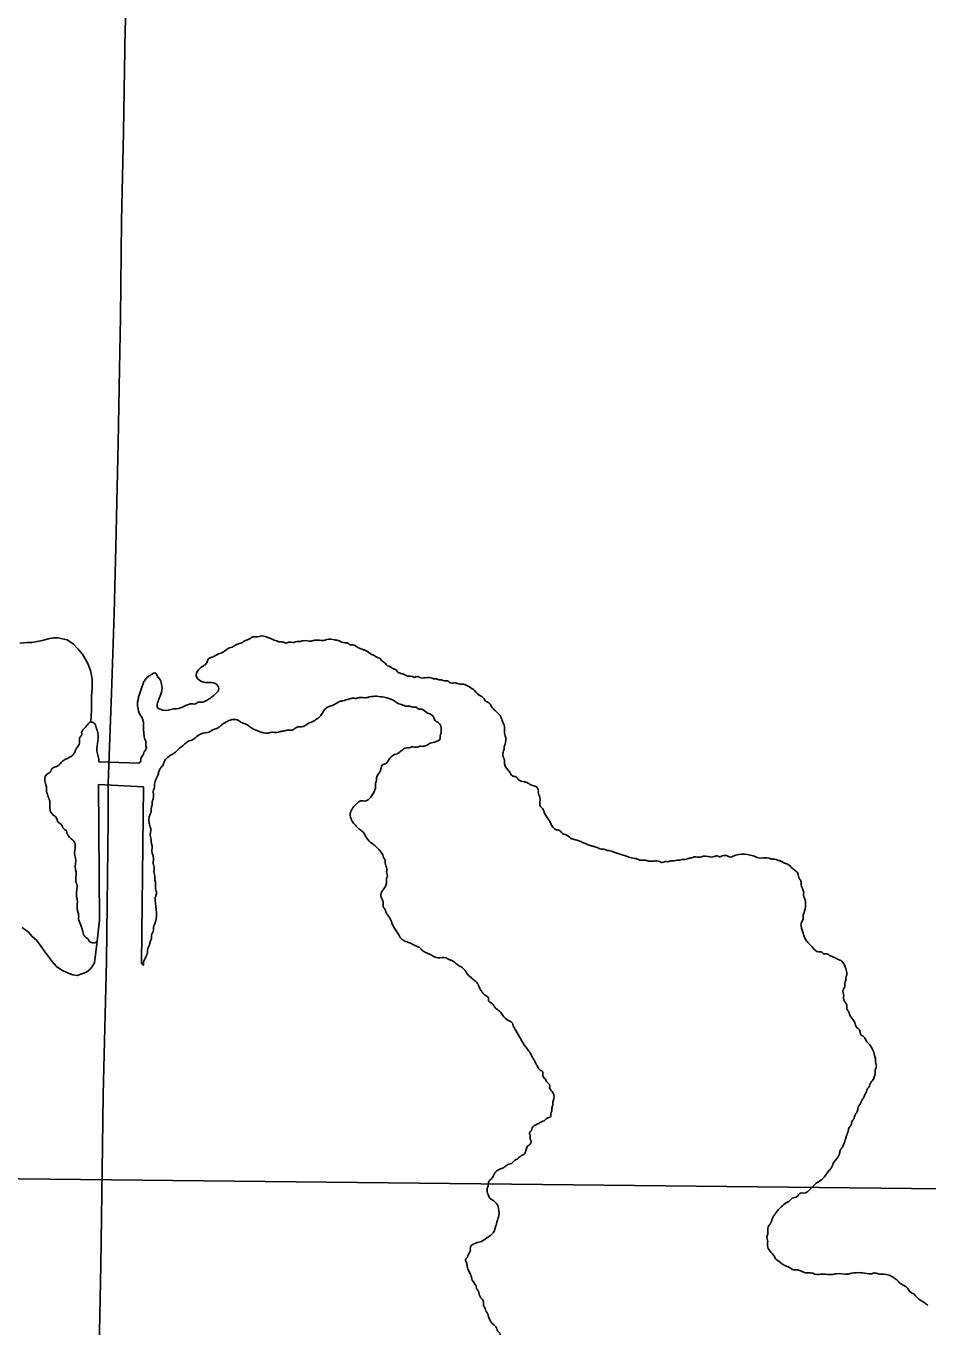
# Model space of a CAD drawing. Extents: x 2.4 to 73.1, y 4.5 to 25.6.
# Drawn here: x 33.2315 to 33.4208, y 20.0585 to 20.3317 of the extents above; entities that cross this region are included whole.
import ezdxf

# ---------------------------------------------------------------- set-up
doc = ezdxf.new("R2010")
doc.units = 0
for name, color, linetype in [('GM_X_Minor_Lake', 7, 'Continuous'), ('GM_X_Minor_River', 7, 'Continuous'), ('GM_X_Section', 7, 'Continuous'), ('GM_X_Township_Road', 7, 'Continuous')]:
    doc.layers.add(name, color=color, linetype=linetype)

msp = doc.modelspace()

# ---------------------------------------------------------------- linework, layer by layer
at = {"layer": 'GM_X_Minor_Lake'}
for p, q in [((33.25513, 20.17695), (33.24677, 20.17718)), ((33.24687, 20.14396), (33.24665, 20.17243)), ((33.24665, 20.17243), (33.25614, 20.17198)), ((33.25614, 20.17198), (33.25573, 20.13484))]:
    msp.add_line(p, q, dxfattribs=at)
for points in [[(33.25622, 20.19411), (33.25557, 20.19225), (33.25522, 20.19122), (33.25505, 20.19088), (33.25505, 20.19053), (33.25488, 20.18984), (33.25488, 20.18967), (33.25488, 20.1895), (33.25488, 20.18933), (33.25488, 20.18898), (33.25505, 20.18795), (33.25523, 20.18744), (33.2554, 20.18709), (33.25574, 20.18658), (33.25591, 20.18623), (33.25609, 20.18554), (33.25609, 20.1852), (33.25609, 20.18468), (33.25609, 20.184), (33.25626, 20.18245), (33.25643, 20.18193), (33.25661, 20.18159), (33.25661, 20.18124), (33.25661, 20.1809), (33.25661, 20.18055), (33.25678, 20.18021), (33.25661, 20.17987), (33.25644, 20.17952), (33.25626, 20.17935), (33.25609, 20.17883), (33.25558, 20.17797), (33.25558, 20.17728), (33.25513, 20.17695)], [(33.24637, 20.13953), (33.24687, 20.14396)]]:
    msp.add_lwpolyline(points, dxfattribs=at)
for points in [[(33.28411, 20.20259), (33.28355, 20.20279), (33.28129, 20.20362), (33.28072, 20.20363), (33.28014, 20.20346), (33.27938, 20.20348), (33.27881, 20.2033), (33.27823, 20.20294), (33.27765, 20.20276), (33.27707, 20.2024), (33.2763, 20.20204), (33.27534, 20.20169), (33.27476, 20.20132), (33.27419, 20.20115), (33.27245, 20.20006), (33.27188, 20.19988), (33.27053, 20.19916), (33.26995, 20.19898), (33.26956, 20.19842), (33.26916, 20.19767), (33.26858, 20.19731), (33.26741, 20.1962), (33.26719, 20.19526), (33.26831, 20.19409), (33.26925, 20.19387), (33.27039, 20.19384), (33.27152, 20.19343), (33.27187, 20.19228), (33.27148, 20.19172), (33.27089, 20.19116), (33.26992, 20.19043), (33.26934, 20.19006), (33.26819, 20.18972), (33.26762, 20.18973), (33.26704, 20.18937), (33.26647, 20.18938), (33.26303, 20.18834), (33.26246, 20.18835), (33.26188, 20.18818), (33.2596, 20.18824), (33.25904, 20.18863), (33.25907, 20.18958), (33.25927, 20.19015), (33.25989, 20.19184), (33.25993, 20.19355), (33.25975, 20.19413), (33.25902, 20.19529), (33.25847, 20.19587), (33.2575, 20.19533), (33.25692, 20.19497), (33.25633, 20.19422), (33.25622, 20.19411)], [(33.34577, 20.16117), (33.34465, 20.16196), (33.34409, 20.16217), (33.34353, 20.16275), (33.34278, 20.16296), (33.34167, 20.16413), (33.34131, 20.1649), (33.34021, 20.16664), (33.34003, 20.16722), (33.33948, 20.16781), (33.33931, 20.16857), (33.33934, 20.16971), (33.33899, 20.17086), (33.339, 20.17143), (33.33788, 20.17222), (33.33732, 20.17243), (33.33676, 20.17282), (33.336, 20.17303), (33.33487, 20.17344), (33.33432, 20.17403), (33.33356, 20.17424), (33.33301, 20.17502), (33.33192, 20.17676), (33.33193, 20.17733), (33.33158, 20.17848), (33.3316, 20.17924), (33.3318, 20.1798), (33.33182, 20.18037), (33.33202, 20.18094), (33.33207, 20.18265), (33.33189, 20.18322), (33.33193, 20.18455), (33.33175, 20.18513), (33.33139, 20.1859), (33.33122, 20.18647), (33.33085, 20.18705), (33.32919, 20.18881), (33.32864, 20.18958), (33.32789, 20.18999), (33.32752, 20.19057), (33.3264, 20.19136), (33.32566, 20.19214), (33.32454, 20.19293), (33.32285, 20.19355), (33.32227, 20.19356), (33.32171, 20.19377), (33.32057, 20.1938), (33.32001, 20.19419), (33.31925, 20.19421), (33.31869, 20.19442), (33.31812, 20.19443), (33.31755, 20.19464), (33.31698, 20.19466), (33.31642, 20.19486), (33.31414, 20.19492), (33.31357, 20.19513), (33.313, 20.19495), (33.31243, 20.19516), (33.31186, 20.19518), (33.31073, 20.19559), (33.31017, 20.19579), (33.3096, 20.196), (33.30905, 20.19658), (33.30848, 20.19679), (33.30792, 20.19718), (33.30736, 20.19739), (33.3068, 20.19798), (33.30624, 20.19837), (33.30569, 20.19896), (33.30512, 20.19916), (33.30456, 20.19956), (33.304, 20.19976), (33.30288, 20.20055), (33.30231, 20.20076), (33.30175, 20.20097), (33.30118, 20.20117), (33.30062, 20.20157), (33.30006, 20.20177), (33.29949, 20.20179), (33.29893, 20.20218), (33.29836, 20.2022), (33.29723, 20.20261), (33.29628, 20.20283), (33.29457, 20.20287), (33.294, 20.2027), (33.29343, 20.20271), (33.2921, 20.20275), (33.29133, 20.20258), (33.28962, 20.20263), (33.28886, 20.20246), (33.28829, 20.20247), (33.28771, 20.2023), (33.28658, 20.20233), (33.286, 20.20216), (33.28544, 20.20236), (33.28468, 20.20238), (33.28411, 20.20259)], [(33.25759, 20.13962), (33.2578, 20.14019), (33.25781, 20.14076), (33.25822, 20.14189), (33.25823, 20.14246), (33.25844, 20.14302), (33.25857, 20.14815), (33.25858, 20.14872), (33.25879, 20.14929), (33.25881, 20.15005), (33.25863, 20.15062), (33.25866, 20.15176), (33.25849, 20.15253), (33.25851, 20.15329), (33.25834, 20.15386), (33.25837, 20.155), (33.25819, 20.15558), (33.25823, 20.15691), (33.25788, 20.15844), (33.25791, 20.15958), (33.25774, 20.16034), (33.25776, 20.16091), (33.25758, 20.16149), (33.25763, 20.1632), (33.25745, 20.16377), (33.25751, 20.16624), (33.25772, 20.16681), (33.25773, 20.16738), (33.25794, 20.16813), (33.25796, 20.16889), (33.25817, 20.16946), (33.25822, 20.17136), (33.25842, 20.17192), (33.25844, 20.17249), (33.25925, 20.17475), (33.25946, 20.1755), (33.25986, 20.17606), (33.26025, 20.17662), (33.26046, 20.17719), (33.26221, 20.17885), (33.26299, 20.1794), (33.26377, 20.18014), (33.26454, 20.18069), (33.26512, 20.18124), (33.2657, 20.18161), (33.26628, 20.18178), (33.26686, 20.18215), (33.26783, 20.18288), (33.26955, 20.1834), (33.27013, 20.18358), (33.27071, 20.18394), (33.27128, 20.18412), (33.27264, 20.18503), (33.27379, 20.18576), (33.27494, 20.18611), (33.27551, 20.18609), (33.27608, 20.18589), (33.27664, 20.18549), (33.27777, 20.18508), (33.27833, 20.18468), (33.27889, 20.18429), (33.28171, 20.18326), (33.28228, 20.18325), (33.28305, 20.18341), (33.28419, 20.18338), (33.28476, 20.18356), (33.28572, 20.18372), (33.28648, 20.18389), (33.28724, 20.18387), (33.28821, 20.18442), (33.28878, 20.18459), (33.28935, 20.18457), (33.28992, 20.18475), (33.29108, 20.18548), (33.29166, 20.18565), (33.29224, 20.18602), (33.29301, 20.18657), (33.2942, 20.18824), (33.29497, 20.18879), (33.29555, 20.18897), (33.29632, 20.18933), (33.29728, 20.18987), (33.29804, 20.19004), (33.29919, 20.19039), (33.29996, 20.19056), (33.30072, 20.19054), (33.30148, 20.19071), (33.30281, 20.19067), (33.30358, 20.19084), (33.30662, 20.19076), (33.30888, 20.18993), (33.30944, 20.18954), (33.31057, 20.18913), (33.31113, 20.18892), (33.3117, 20.18891), (33.31265, 20.18869), (33.31341, 20.18867)], [(33.31341, 20.18867), (33.31397, 20.18827), (33.31454, 20.18826), (33.31566, 20.18747), (33.31622, 20.18726), (33.31697, 20.18667), (33.31733, 20.1859), (33.31789, 20.18551), (33.31844, 20.18492), (33.31862, 20.18434), (33.3186, 20.18378), (33.31859, 20.1832), (33.31838, 20.18264), (33.31837, 20.18207), (33.31721, 20.18134), (33.31606, 20.18099), (33.31548, 20.18063), (33.31471, 20.18046), (33.31414, 20.18047), (33.31357, 20.1803), (33.31243, 20.18033), (33.31186, 20.18016), (33.31129, 20.18017), (33.31013, 20.17944), (33.30935, 20.1789), (33.30878, 20.17872), (33.30761, 20.17761), (33.30702, 20.17687), (33.30625, 20.17651), (33.30584, 20.17538), (33.30504, 20.17388), (33.30503, 20.17331), (33.30482, 20.17274), (33.30481, 20.17217), (33.30479, 20.1716), (33.30459, 20.17104), (33.30341, 20.16936), (33.30283, 20.169), (33.30169, 20.16903), (33.30111, 20.16866), (33.30052, 20.16811), (33.29973, 20.16699), (33.29953, 20.16643), (33.29951, 20.16586), (33.29969, 20.16528), (33.30023, 20.16431), (33.30079, 20.16373), (33.30134, 20.16314), (33.3019, 20.16275), (33.303, 20.1612), (33.30411, 20.16003), (33.30467, 20.15963), (33.30578, 20.15846), (33.30633, 20.15768), (33.30651, 20.15711), (33.30688, 20.15653), (33.30686, 20.15596), (33.30721, 20.15481), (33.30719, 20.15386), (33.30736, 20.15328), (33.30716, 20.15272), (33.30714, 20.15215), (33.30653, 20.15045), (33.30613, 20.1499), (33.30593, 20.14933), (33.30628, 20.14818), (33.30645, 20.14741), (33.30644, 20.14684), (33.3068, 20.14626), (33.30698, 20.14569), (33.30734, 20.14511), (33.30807, 20.14395), (33.30825, 20.14337), (33.30861, 20.1426), (33.3097, 20.14086), (33.31044, 20.13989), (33.31119, 20.13949), (33.31175, 20.13929), (33.31269, 20.13888), (33.31344, 20.13848), (33.31401, 20.13827), (33.31456, 20.13769), (33.31512, 20.13729), (33.31606, 20.13689), (33.31681, 20.13649), (33.31794, 20.13607), (33.31965, 20.13603), (33.3204, 20.13563), (33.32097, 20.13542), (33.32153, 20.13502), (33.32227, 20.13443), (33.32302, 20.13403), (33.32358, 20.13345), (33.32394, 20.13287), (33.32487, 20.13189), (33.32561, 20.1313), (33.32635, 20.13052)], [(33.24677, 20.17718), (33.24661, 20.17833), (33.24644, 20.1789), (33.24655, 20.18327), (33.2462, 20.18442), (33.24602, 20.185), (33.24509, 20.18559), (33.24392, 20.18449), (33.24313, 20.18336), (33.24312, 20.1828), (33.24272, 20.18224), (33.2427, 20.18148), (33.24229, 20.18035), (33.2419, 20.17979), (33.24169, 20.17922), (33.2413, 20.17866), (33.24052, 20.17811), (33.23975, 20.17775), (33.23917, 20.17739), (33.23801, 20.17628), (33.23685, 20.17574), (33.23665, 20.17518), (33.23587, 20.17463), (33.23548, 20.17407), (33.23545, 20.17293), (33.23562, 20.17235)], [(33.23562, 20.17235), (33.23579, 20.17159), (33.23578, 20.17102), (33.23595, 20.17044), (33.23613, 20.16987), (33.23648, 20.16872), (33.23645, 20.16758), (33.23662, 20.16681), (33.23717, 20.16604), (33.23773, 20.16564), (33.23827, 20.16449), (33.23883, 20.16409), (33.23938, 20.16313), (33.23994, 20.16273), (33.24011, 20.16215), (33.24048, 20.16157), (33.24103, 20.16099), (33.24159, 20.1604), (33.24176, 20.15983), (33.2417, 20.15755), (33.24188, 20.15697), (33.24182, 20.15469), (33.24199, 20.15393), (33.24194, 20.15203), (33.24212, 20.15145), (33.24205, 20.14898), (33.24222, 20.14822), (33.24218, 20.14651), (33.24235, 20.14574), (33.24252, 20.14479), (33.2425, 20.14422), (33.24286, 20.14326), (33.24356, 20.14096), (33.24392, 20.14038), (33.24448, 20.13998), (33.24485, 20.1394), (33.24541, 20.1392), (33.24618, 20.13936), (33.24637, 20.13953)], [(33.40595, 20.12131), (33.40558, 20.12189), (33.40541, 20.12247), (33.40431, 20.12421), (33.40414, 20.12478), (33.40377, 20.12536), (33.40379, 20.12612), (33.40343, 20.1267), (33.40308, 20.12785), (33.40309, 20.12842), (33.40292, 20.129), (33.40333, 20.13013), (33.40334, 20.1307), (33.40355, 20.13126), (33.40356, 20.13183), (33.40376, 20.1324), (33.40378, 20.13297), (33.40343, 20.13412), (33.40307, 20.13489), (33.40251, 20.13547), (33.40157, 20.13588), (33.40082, 20.13628), (33.40026, 20.13649), (33.39951, 20.13689), (33.39894, 20.1369), (33.39838, 20.1373), (33.39781, 20.13731), (33.39669, 20.1381), (33.39558, 20.13927), (33.39503, 20.14005), (33.39467, 20.14101), (33.39415, 20.14274), (33.39416, 20.14331), (33.39456, 20.14406), (33.39458, 20.14482), (33.39479, 20.14557), (33.39487, 20.14861), (33.39469, 20.14918), (33.39471, 20.14975), (33.39418, 20.15148), (33.3942, 20.15205), (33.39383, 20.15263), (33.39348, 20.15378), (33.39293, 20.15437), (33.39218, 20.15496), (33.39163, 20.15554), (33.39069, 20.15595), (33.38994, 20.15635), (33.38918, 20.15656), (33.38862, 20.15677), (33.38805, 20.15678), (33.38748, 20.15699), (33.3852, 20.15705), (33.38464, 20.15725), (33.37989, 20.15738), (33.37931, 20.15721), (33.37875, 20.15742), (33.37761, 20.15745), (33.37703, 20.15727), (33.37647, 20.15748), (33.37589, 20.1573), (33.37362, 20.15737), (33.37304, 20.15719), (33.37171, 20.15723), (33.37114, 20.15705), (33.37037, 20.15688), (33.3698, 20.15671), (33.36923, 20.15673), (33.36865, 20.15655), (33.36808, 20.15657), (33.36751, 20.15639), (33.36694, 20.15641), (33.36617, 20.15624), (33.3656, 20.15625), (33.36503, 20.15608), (33.36446, 20.15629), (33.36218, 20.15635), (33.36143, 20.15656), (33.36086, 20.15657), (33.36029, 20.15659), (33.35972, 20.1568), (33.35859, 20.15702), (33.35746, 20.15743), (33.35671, 20.15764), (33.35614, 20.15784), (33.35539, 20.15805), (33.35426, 20.15847), (33.35331, 20.15868), (33.35275, 20.15889), (33.35218, 20.1589), (33.35105, 20.15931), (33.35029, 20.15952), (33.3486, 20.16014), (33.34766, 20.16055), (33.34709, 20.16075), (33.34634, 20.16096), (33.34577, 20.16117)], [(33.25573, 20.13484), (33.25613, 20.13453), (33.25614, 20.1351), (33.25635, 20.13566), (33.25675, 20.1366), (33.25696, 20.13717), (33.25697, 20.13774), (33.25718, 20.1383), (33.25738, 20.13887), (33.25759, 20.13962)], [(33.32635, 20.13052), (33.32689, 20.12936), (33.32726, 20.12879), (33.32782, 20.1282), (33.32856, 20.12761), (33.32855, 20.12704), (33.32929, 20.12645), (33.33003, 20.12548), (33.33059, 20.12508), (33.33262, 20.12293), (33.33356, 20.12234), (33.33373, 20.12176), (33.33428, 20.1208), (33.33537, 20.11887), (33.3361, 20.11771), (33.33665, 20.11693), (33.33738, 20.11596), (33.33774, 20.11519), (33.33811, 20.11461), (33.33847, 20.11384), (33.33883, 20.11326), (33.33939, 20.11248), (33.33995, 20.11209), (33.33993, 20.11133), (33.34048, 20.11055), (33.34084, 20.10997), (33.3414, 20.10939), (33.34138, 20.10882), (33.34211, 20.10766), (33.34229, 20.10708), (33.34227, 20.10651), (33.34206, 20.10576), (33.34205, 20.10519), (33.34184, 20.10443), (33.34182, 20.10386), (33.34162, 20.1033), (33.3416, 20.10273), (33.34083, 20.10237), (33.34025, 20.10181), (33.33968, 20.10164), (33.3391, 20.10127), (33.33833, 20.10092), (33.33774, 20.10036), (33.33754, 20.0998), (33.33714, 20.09924), (33.33732, 20.09866), (33.3373, 20.09809), (33.33748, 20.09752), (33.33727, 20.09695), (33.33669, 20.0964), (33.33608, 20.09489), (33.3355, 20.09453), (33.33453, 20.09379), (33.33395, 20.09343), (33.33337, 20.09288), (33.33279, 20.0927), (33.33221, 20.09234), (33.33163, 20.09197), (33.33048, 20.09143), (33.3299, 20.09088), (33.3295, 20.09013), (33.32891, 20.08939), (33.32851, 20.08883), (33.3285, 20.08826), (33.32829, 20.08769), (33.32827, 20.08693), (33.32845, 20.08636), (33.32881, 20.08559), (33.32937, 20.08519), (33.33011, 20.0846), (33.33048, 20.08402), (33.33065, 20.08344), (33.33061, 20.08154), (33.3304, 20.08098), (33.33019, 20.08004), (33.32998, 20.07947), (33.32977, 20.07872), (33.32918, 20.07797), (33.32821, 20.07724), (33.32705, 20.07651), (33.32591, 20.07616), (33.32514, 20.0758), (33.32474, 20.07524), (33.32473, 20.07467), (33.32432, 20.07373), (33.32412, 20.07317), (33.32372, 20.07261), (33.3239, 20.07203), (33.32407, 20.07127), (33.32424, 20.07069), (33.3246, 20.06992), (33.32496, 20.06896), (33.32513, 20.06839), (33.32586, 20.06723), (33.32604, 20.06665), (33.32641, 20.06607), (33.32658, 20.06549)], [(33.4208, 20.06311), (33.42024, 20.0635), (33.4193, 20.0641), (33.41856, 20.06469), (33.41782, 20.06547), (33.41707, 20.06587), (33.41652, 20.06665), (33.41484, 20.06783), (33.41428, 20.06842), (33.41372, 20.06882), (33.41146, 20.06964), (33.41032, 20.06967), (33.40957, 20.06988), (33.40899, 20.06971), (33.40842, 20.06972), (33.40481, 20.06982), (33.40405, 20.06965), (33.40158, 20.06972), (33.40062, 20.06955), (33.39873, 20.06961), (33.39702, 20.06965), (33.39645, 20.06986), (33.39512, 20.0699), (33.39343, 20.07051), (33.39267, 20.07053), (33.39154, 20.07113), (33.39098, 20.07134), (33.39023, 20.07174), (33.38948, 20.07233), (33.38892, 20.07273), (33.38856, 20.07331), (33.3871, 20.07563), (33.38713, 20.07677), (33.38695, 20.07734), (33.38716, 20.0781), (33.38719, 20.07924), (33.38739, 20.0798), (33.38779, 20.08036), (33.3882, 20.08149), (33.38859, 20.08205), (33.38899, 20.08261), (33.39113, 20.08464), (33.39171, 20.08501), (33.39229, 20.08556), (33.39287, 20.08574), (33.39345, 20.0861), (33.39403, 20.08666), (33.3946, 20.08664), (33.39634, 20.08773), (33.39693, 20.08829), (33.39751, 20.08884), (33.39809, 20.08921), (33.39926, 20.09031), (33.39965, 20.09087), (33.40024, 20.09162), (33.40064, 20.09218), (33.40084, 20.09274), (33.40203, 20.09442), (33.40223, 20.09499), (33.40244, 20.09574), (33.40283, 20.0963), (33.40324, 20.09724), (33.40344, 20.09781), (33.40365, 20.09856), (33.40406, 20.09969), (33.40427, 20.10044), (33.40467, 20.101), (33.40488, 20.10176), (33.40527, 20.10232), (33.40548, 20.10307), (33.40587, 20.10363), (33.40608, 20.10439), (33.40629, 20.10495), (33.40668, 20.10551), (33.40689, 20.10608), (33.40728, 20.10663), (33.40749, 20.1072), (33.40789, 20.10795), (33.40809, 20.10851), (33.40849, 20.10907), (33.40869, 20.10964), (33.40908, 20.1102), (33.4097, 20.11189), (33.40971, 20.11246), (33.40992, 20.11303), (33.40993, 20.1136), (33.40976, 20.11417), (33.40977, 20.11474), (33.4096, 20.11551), (33.40943, 20.11608), (33.40925, 20.11666), (33.40852, 20.11782), (33.40797, 20.1184), (33.40724, 20.11956), (33.40668, 20.11996), (33.40651, 20.12073), (33.40595, 20.12131)], [(33.32658, 20.06549), (33.32676, 20.06492), (33.32749, 20.06376), (33.32747, 20.06319), (33.32783, 20.06242), (33.32801, 20.06184), (33.32837, 20.06126), (33.32855, 20.06069), (33.32964, 20.05895), (33.3302, 20.05836), (33.33037, 20.05779), (33.33093, 20.0572), (33.3311, 20.05663), (33.33147, 20.05605), (33.33164, 20.05547), (33.33219, 20.05469), (33.33292, 20.05353), (33.33328, 20.05238), (33.33344, 20.05162), (33.33362, 20.05104), (33.33355, 20.04819), (33.33372, 20.04762), (33.33482, 20.04588), (33.33556, 20.04529), (33.33628, 20.04356), (33.33702, 20.04297), (33.3372, 20.04239), (33.33831, 20.04122), (33.33887, 20.04082), (33.33943, 20.04062), (33.33999, 20.04003), (33.34055, 20.03983), (33.3415, 20.03942), (33.34243, 20.03883), (33.34317, 20.03824), (33.34374, 20.03803), (33.34487, 20.03762), (33.34542, 20.03703), (33.34655, 20.03624), (33.3473, 20.03603), (33.34823, 20.03544), (33.3488, 20.03523), (33.34937, 20.03521), (33.35012, 20.035), (33.35146, 20.03516), (33.35222, 20.03514), (33.35279, 20.03531), (33.35336, 20.03529), (33.35394, 20.03547), (33.35509, 20.03582), (33.357, 20.03615), (33.35776, 20.03632), (33.35852, 20.03611), (33.35966, 20.03626), (33.36042, 20.03605), (33.36175, 20.03602), (33.3625, 20.03581), (33.36325, 20.0354), (33.36381, 20.03501), (33.36456, 20.0348), (33.36512, 20.0344), (33.36605, 20.03362), (33.36642, 20.03304), (33.36717, 20.03245), (33.36734, 20.03168), (33.36789, 20.0311), (33.36845, 20.0307), (33.3692, 20.03011), (33.36995, 20.02971), (33.37108, 20.0293), (33.3722, 20.02851), (33.37277, 20.02849), (33.37352, 20.02828), (33.37408, 20.02807), (33.37542, 20.02804), (33.37598, 20.02783), (33.37788, 20.02778), (33.37902, 20.02794), (33.38094, 20.02846), (33.38152, 20.02882), (33.38228, 20.02899), (33.38457, 20.02931), (33.38478, 20.02987), (33.38573, 20.03004), (33.38765, 20.03075), (33.38822, 20.03073), (33.3888, 20.03109), (33.39033, 20.03143), (33.39435, 20.03265), (33.39456, 20.03322), (33.39628, 20.03374), (33.39705, 20.03391), (33.40141, 20.03379), (33.40312, 20.03355), (33.40369, 20.03354), (33.40444, 20.03333), (33.40557, 20.03292)]]:
    msp.add_spline(points, degree=3, dxfattribs=at)
at = {"layer": 'GM_X_Minor_River'}
for points in [[(33.23018, 20.20211), (33.2317, 20.2023), (33.23266, 20.2023), (33.2338, 20.20248), (33.23494, 20.20267), (33.23608, 20.20305), (33.23722, 20.20324), (33.23817, 20.20323), (33.24007, 20.20285), (33.2414, 20.20189), (33.24235, 20.20094), (33.2433, 20.1998), (33.24387, 20.19884), (33.24444, 20.19789), (33.245, 20.19637), (33.24538, 20.19466), (33.24538, 20.19371), (33.24538, 20.19257), (33.24518, 20.19105), (33.24518, 20.18952), (33.24518, 20.188), (33.24509, 20.18559)], [(33.23065, 20.14242), (33.23198, 20.14147), (33.23274, 20.14052), (33.23368, 20.13975), (33.23463, 20.13842), (33.23539, 20.13728), (33.23615, 20.13632), (33.23691, 20.13537), (33.23786, 20.13423), (33.239, 20.13347), (33.24014, 20.13289), (33.24128, 20.13251), (33.24223, 20.13232)], [(33.24223, 20.13232), (33.24413, 20.13307), (33.24508, 20.13383), (33.24585, 20.13497), (33.24636, 20.13952)]]:
    msp.add_lwpolyline(points, dxfattribs=at)
at = {"layer": 'GM_X_Section'}
msp.add_lwpolyline([(32.99736, 20.09215), (33.49484, 20.08677), (33.49557, 19.58326), (32.98811, 19.59151)], close=True, dxfattribs=at)
at = {"layer": 'GM_X_Township_Road'}
msp.add_lwpolyline([(33.24638, 20.03272), (33.24714, 20.07159), (33.24752, 20.09648), (33.24768, 20.10736), (33.24797, 20.12135), (33.24837, 20.13533), (33.24869, 20.16487), (33.24872, 20.17264), (33.24899, 20.18038), (33.24937, 20.19154), (33.24996, 20.20838), (33.25033, 20.22236), (33.25078, 20.24412), (33.25111, 20.25968), (33.2513, 20.27055), (33.25151, 20.29075), (33.25191, 20.3094), (33.25228, 20.33119), (33.25256, 20.33709)], dxfattribs=at)

doc.saveas('drawing.dxf')
